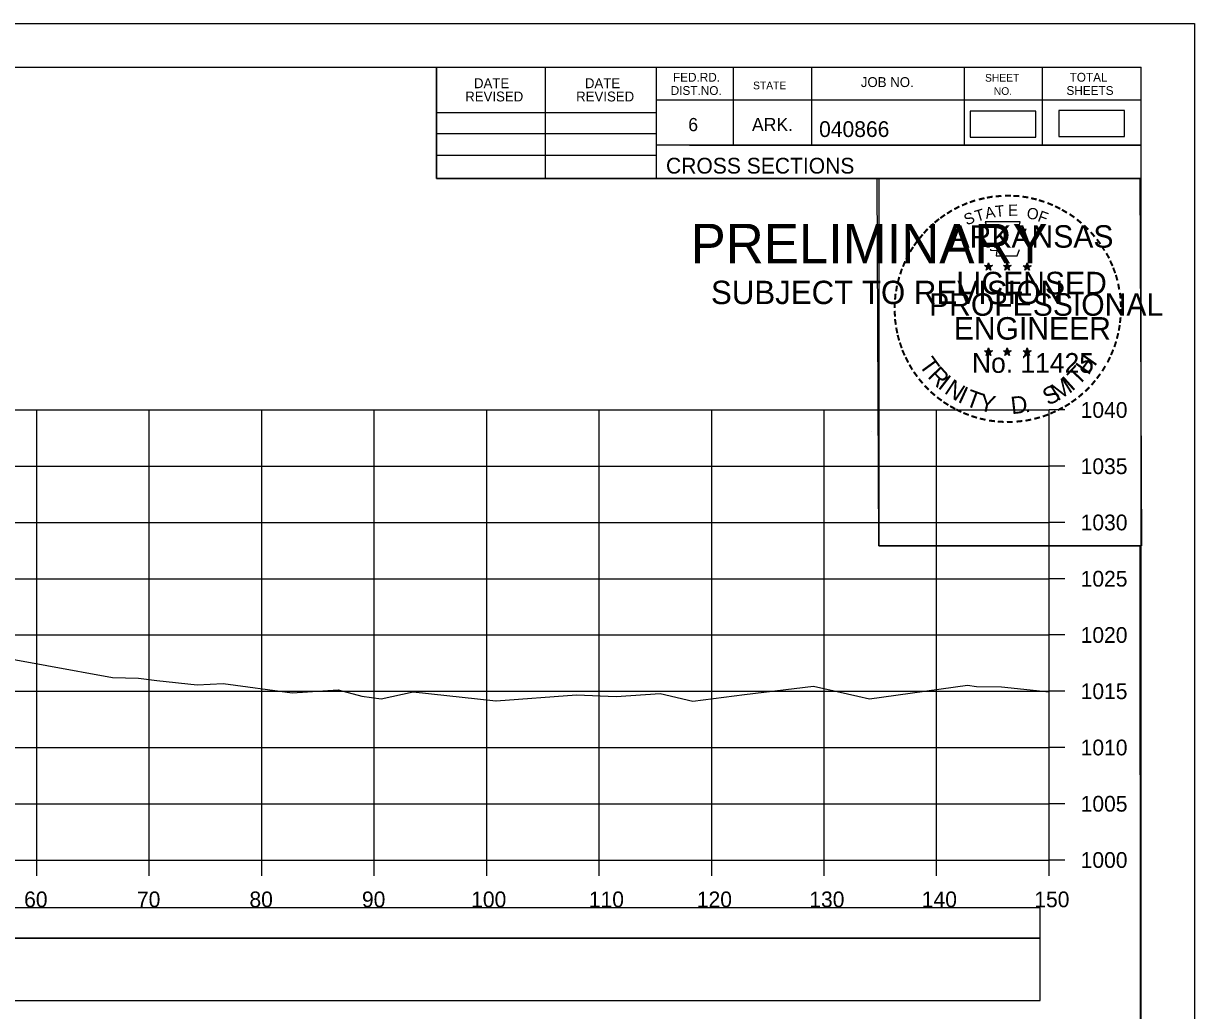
# Model space of a CAD drawing. Extents: x 1370565 to 1374448, y 301010 to 304637.
# Drawn here: x 1370793.8 to 1370898, y 302842.8 to 302930.5 of the extents above; entities that cross this region are included whole.
import ezdxf

# ---------------------------------------------------------------- set-up
doc = ezdxf.new("R2010")
doc.units = 0
for name, color, linetype in [('Default', 7, 'Continuous'), ('R_Axis', 7, 'Continuous'), ('R_Axis Annot', 7, 'Continuous'), ('R_Border', 7, 'Continuous'), ('R_Border PE', 7, 'Continuous'), ('R_Border Prem', 7, 'Continuous'), ('R_Drive', 7, 'Continuous'), ('R_Exist Surface', 7, 'Continuous'), ('R_Grid', 7, 'Continuous'), ('R_No Plot', 7, 'Continuous')]:
    doc.layers.add(name, color=color, linetype=linetype)

msp = doc.modelspace()

# ---------------------------------------------------------------- linework, layer by layer
at = {"layer": 'Default'}
msp.add_lwpolyline([(1370878.02, 302920.42), (1370883.85, 302920.42), (1370883.85, 302922.73), (1370878.02, 302922.73)], close=True, dxfattribs=at)
at = {"layer": 'R_Axis'}
for p, q in [((1370885.03, 302856.18), (1370885.03, 302896.18)), ((1370886.43, 302896.18), (1370885.03, 302896.18)), ((1370886.43, 302891.18), (1370885.03, 302891.18)), ((1370886.43, 302886.18), (1370885.03, 302886.18)), ((1370886.43, 302881.18), (1370885.03, 302881.18)), ((1370886.43, 302876.18), (1370885.03, 302876.18)), ((1370886.43, 302871.18), (1370885.03, 302871.18)), ((1370886.43, 302866.18), (1370885.03, 302866.18)), ((1370886.43, 302861.18), (1370885.03, 302861.18)), ((1370585.03, 302856.18), (1370885.03, 302856.18)), ((1370795.03, 302854.78), (1370795.03, 302856.18)), ((1370805.03, 302854.78), (1370805.03, 302856.18)), ((1370815.03, 302854.78), (1370815.03, 302856.18)), ((1370825.03, 302854.78), (1370825.03, 302856.18)), ((1370835.03, 302854.78), (1370835.03, 302856.18)), ((1370845.03, 302854.78), (1370845.03, 302856.18)), ((1370855.03, 302854.78), (1370855.03, 302856.18)), ((1370865.03, 302854.78), (1370865.03, 302856.18)), ((1370875.03, 302854.78), (1370875.03, 302856.18)), ((1370885.03, 302854.78), (1370885.03, 302856.18)), ((1370886.43, 302856.18), (1370885.03, 302856.18))]:
    msp.add_line(p, q, dxfattribs=at)
at = {"layer": 'R_Border'}
for p, q in [((1370577.03, 302926.64), (1370893.21, 302926.64)), ((1370830.57, 302916.76), (1370830.57, 302926.64)), ((1370840.25, 302916.76), (1370840.25, 302926.64)), ((1370850.11, 302926.64), (1370850.11, 302916.76)), ((1370856.95, 302926.64), (1370856.95, 302919.7)), ((1370863.89, 302926.64), (1370863.89, 302919.7)), ((1370877.47, 302926.64), (1370877.47, 302919.7)), ((1370884.41, 302926.64), (1370884.41, 302919.7)), ((1370893.21, 302721.18), (1370893.21, 302926.64)), ((1370893.21, 302923.7), (1370850.11, 302923.7)), ((1370893.21, 302923.72), (1370893.21, 302923.72)), ((1370830.57, 302922.62), (1370850.11, 302922.62)), ((1370830.57, 302920.76), (1370850.11, 302920.76)), ((1370893.21, 302919.7), (1370850.11, 302919.7)), ((1370853.07, 302919.7), (1370893.21, 302919.7)), ((1370830.57, 302918.82), (1370850.11, 302918.82)), ((1370893.21, 302916.76), (1370830.57, 302916.76))]:
    msp.add_line(p, q, dxfattribs=at)
at = {"layer": 'R_Border PE'}
for p, q in [((1370879.64, 302909.27), (1370879.6, 302909.02)), ((1370879.64, 302908.9), (1370879.64, 302909.27)), ((1370879.64, 302909.27), (1370879.69, 302909.02)), ((1370881.31, 302909.27), (1370881.27, 302909.02)), ((1370881.31, 302908.9), (1370881.31, 302909.27)), ((1370881.31, 302909.27), (1370881.36, 302909.02)), ((1370883.07, 302909.26), (1370883.03, 302909)), ((1370883.07, 302908.89), (1370883.07, 302909.26)), ((1370883.07, 302909.26), (1370883.12, 302909.01)), ((1370879.29, 302909.01), (1370879.64, 302908.9)), ((1370879.29, 302909.01), (1370879.54, 302908.97)), ((1370879.29, 302909.01), (1370879.53, 302908.89)), ((1370879.42, 302908.61), (1370879.64, 302908.9)), ((1370879.42, 302908.61), (1370879.55, 302908.85)), ((1370879.42, 302908.61), (1370879.64, 302908.82)), ((1370879.99, 302909.01), (1370879.64, 302908.9)), ((1370879.85, 302908.61), (1370879.64, 302908.9)), ((1370879.85, 302908.61), (1370879.64, 302908.82)), ((1370879.99, 302909.01), (1370879.7, 302908.97)), ((1370879.85, 302908.61), (1370879.72, 302908.9)), ((1370879.99, 302909.01), (1370879.78, 302908.91)), ((1370880.96, 302909.01), (1370881.31, 302908.9)), ((1370880.96, 302909.01), (1370881.21, 302908.97)), ((1370880.96, 302909.01), (1370881.2, 302908.89)), ((1370881.09, 302908.61), (1370881.31, 302908.9)), ((1370881.09, 302908.61), (1370881.22, 302908.85)), ((1370881.09, 302908.61), (1370881.31, 302908.82)), ((1370881.66, 302909.01), (1370881.31, 302908.9)), ((1370881.52, 302908.61), (1370881.31, 302908.9)), ((1370881.52, 302908.61), (1370881.31, 302908.82)), ((1370881.66, 302909.01), (1370881.37, 302908.97)), ((1370881.52, 302908.61), (1370881.39, 302908.9)), ((1370881.66, 302909.01), (1370881.45, 302908.91)), ((1370882.72, 302909), (1370883.07, 302908.89)), ((1370882.72, 302909), (1370882.98, 302908.96)), ((1370882.72, 302909), (1370882.96, 302908.88)), ((1370882.86, 302908.59), (1370883.07, 302908.89)), ((1370882.86, 302908.59), (1370882.98, 302908.84)), ((1370882.86, 302908.59), (1370883.07, 302908.81)), ((1370883.42, 302909), (1370883.07, 302908.89)), ((1370883.29, 302908.59), (1370883.07, 302908.89)), ((1370883.29, 302908.59), (1370883.07, 302908.81)), ((1370883.42, 302909), (1370883.13, 302908.95)), ((1370883.29, 302908.59), (1370883.15, 302908.89)), ((1370883.42, 302909), (1370883.22, 302908.9)), ((1370879.29, 302901.44), (1370879.64, 302901.33)), ((1370879.29, 302901.44), (1370879.54, 302901.4)), ((1370879.29, 302901.44), (1370879.52, 302901.32)), ((1370879.42, 302901.03), (1370879.64, 302901.33)), ((1370879.42, 302901.03), (1370879.55, 302901.28)), ((1370879.42, 302901.03), (1370879.63, 302901.25)), ((1370879.64, 302901.7), (1370879.59, 302901.44)), ((1370879.85, 302901.03), (1370879.63, 302901.25)), ((1370879.64, 302901.33), (1370879.64, 302901.7)), ((1370879.64, 302901.7), (1370879.68, 302901.45)), ((1370879.98, 302901.44), (1370879.64, 302901.33)), ((1370879.85, 302901.03), (1370879.64, 302901.33)), ((1370879.98, 302901.44), (1370879.7, 302901.39)), ((1370879.85, 302901.03), (1370879.71, 302901.32)), ((1370879.98, 302901.44), (1370879.78, 302901.34)), ((1370880.96, 302901.44), (1370881.3, 302901.33)), ((1370880.96, 302901.44), (1370881.21, 302901.4)), ((1370880.96, 302901.44), (1370881.19, 302901.32)), ((1370881.09, 302901.03), (1370881.3, 302901.33)), ((1370881.09, 302901.03), (1370881.21, 302901.28)), ((1370881.09, 302901.03), (1370881.3, 302901.25)), ((1370881.3, 302901.7), (1370881.26, 302901.44)), ((1370881.3, 302901.33), (1370881.3, 302901.7)), ((1370881.3, 302901.7), (1370881.35, 302901.45)), ((1370881.65, 302901.44), (1370881.3, 302901.33)), ((1370881.52, 302901.03), (1370881.3, 302901.33)), ((1370881.52, 302901.03), (1370881.3, 302901.25)), ((1370881.65, 302901.44), (1370881.37, 302901.39)), ((1370881.52, 302901.03), (1370881.38, 302901.32)), ((1370881.65, 302901.44), (1370881.45, 302901.34)), ((1370882.72, 302901.43), (1370883.07, 302901.32)), ((1370882.72, 302901.43), (1370882.98, 302901.39)), ((1370882.72, 302901.43), (1370882.96, 302901.31)), ((1370882.86, 302901.02), (1370883.07, 302901.32)), ((1370882.86, 302901.02), (1370882.98, 302901.27)), ((1370882.86, 302901.02), (1370883.07, 302901.24)), ((1370883.07, 302901.69), (1370883.03, 302901.43)), ((1370883.07, 302901.32), (1370883.07, 302901.69)), ((1370883.07, 302901.69), (1370883.12, 302901.44)), ((1370883.42, 302901.43), (1370883.07, 302901.32)), ((1370883.28, 302901.02), (1370883.07, 302901.32)), ((1370883.28, 302901.02), (1370883.07, 302901.24)), ((1370883.42, 302901.43), (1370883.13, 302901.38)), ((1370883.28, 302901.02), (1370883.15, 302901.31)), ((1370883.42, 302901.43), (1370883.21, 302901.33))]:
    msp.add_line(p, q, dxfattribs=at)
for points in [[(1370879.33, 302912.89), (1370879.6, 302912.07)], [(1370882.84, 302911.97), (1370882.98, 302912.25), (1370882.3, 302912.23), (1370882.45, 302912.89), (1370879.33, 302912.89)], [(1370879.82, 302910.47), (1370879.82, 302910.38), (1370880.39, 302910.36), (1370880.33, 302909.89), (1370882.2, 302909.89), (1370882.4, 302910.43)], [(1370879.64, 302909.27), (1370879.85, 302908.61), (1370879.29, 302909.01), (1370879.99, 302909.01), (1370879.42, 302908.61), (1370879.64, 302909.27)], [(1370881.31, 302909.27), (1370881.52, 302908.61), (1370880.96, 302909.01), (1370881.66, 302909.01), (1370881.09, 302908.61), (1370881.31, 302909.27)], [(1370883.07, 302909.26), (1370883.29, 302908.59), (1370882.72, 302909), (1370883.42, 302909), (1370882.86, 302908.59), (1370883.07, 302909.26)], [(1370879.64, 302901.7), (1370879.85, 302901.03), (1370879.29, 302901.44), (1370879.98, 302901.44), (1370879.42, 302901.03), (1370879.64, 302901.7)], [(1370881.3, 302901.7), (1370881.52, 302901.03), (1370880.96, 302901.44), (1370881.65, 302901.44), (1370881.09, 302901.03), (1370881.3, 302901.7)], [(1370883.07, 302901.69), (1370883.28, 302901.02), (1370882.72, 302901.43), (1370883.42, 302901.43), (1370882.86, 302901.02), (1370883.07, 302901.69)]]:
    msp.add_lwpolyline(points, dxfattribs=at)
for centre, radius in [((1370879.64, 302908.9), 0.172), ((1370879.64, 302908.9), 0.145), ((1370879.64, 302908.9), 0.116), ((1370879.64, 302908.9), 0.0991), ((1370879.64, 302908.9), 0.0747), ((1370879.64, 302908.9), 0.0495), ((1370879.64, 302908.9), 0.0296), ((1370881.31, 302908.9), 0.172), ((1370881.31, 302908.9), 0.145), ((1370881.31, 302908.9), 0.116), ((1370881.31, 302908.9), 0.0991), ((1370881.31, 302908.9), 0.0747), ((1370881.31, 302908.9), 0.0495), ((1370881.31, 302908.9), 0.0296), ((1370883.07, 302908.89), 0.172), ((1370883.07, 302908.89), 0.145), ((1370883.07, 302908.89), 0.116), ((1370883.07, 302908.89), 0.0991), ((1370883.07, 302908.89), 0.0747), ((1370883.07, 302908.89), 0.0495), ((1370883.07, 302908.89), 0.0296), ((1370879.63, 302901.33), 0.172), ((1370879.63, 302901.33), 0.145), ((1370879.63, 302901.33), 0.116), ((1370879.63, 302901.33), 0.0991), ((1370879.63, 302901.33), 0.0747), ((1370879.63, 302901.33), 0.0495), ((1370879.63, 302901.33), 0.0296), ((1370881.3, 302901.33), 0.172), ((1370881.3, 302901.33), 0.145), ((1370881.3, 302901.33), 0.116), ((1370881.3, 302901.33), 0.0991), ((1370881.3, 302901.33), 0.0747), ((1370881.3, 302901.33), 0.0495), ((1370881.3, 302901.33), 0.0296), ((1370883.07, 302901.32), 0.172), ((1370883.07, 302901.32), 0.145), ((1370883.07, 302901.32), 0.116), ((1370883.07, 302901.32), 0.0991), ((1370883.07, 302901.32), 0.0747), ((1370883.07, 302901.32), 0.0495), ((1370883.07, 302901.32), 0.0296)]:
    msp.add_circle(centre, radius, dxfattribs=at)
at = {"layer": 'R_Drive'}
for points in [[(1370885.89, 302920.49), (1370891.72, 302920.49), (1370891.72, 302922.8), (1370885.89, 302922.8)], [(1370585.82, 302849.22), (1370884.24, 302849.22), (1370884.24, 302851.92), (1370585.82, 302851.92)], [(1370585.82, 302843.7), (1370884.24, 302843.7), (1370884.24, 302849.22), (1370585.82, 302849.22)]]:
    msp.add_lwpolyline(points, close=True, dxfattribs=at)
at = {"layer": 'R_Exist Surface'}
msp.add_lwpolyline([(1370784.22, 302875.61), (1370801.76, 302872.4), (1370804.07, 302872.35), (1370805.71, 302872.12), (1370809.3, 302871.76), (1370811.61, 302871.86), (1370817.73, 302871.03), (1370821.82, 302871.31), (1370823.94, 302870.75), (1370825.66, 302870.5), (1370828.5, 302871.12), (1370835.83, 302870.32), (1370835.87, 302870.32), (1370835.88, 302870.32), (1370843.02, 302870.87), (1370846.55, 302870.7), (1370850.46, 302870.97), (1370853.35, 302870.29), (1370857.94, 302870.88), (1370864.07, 302871.64), (1370868.01, 302870.73), (1370869.07, 302870.51), (1370877.77, 302871.71), (1370878.57, 302871.6), (1370880.78, 302871.57), (1370885.03, 302871.13)], dxfattribs=at)
at = {"layer": 'R_Grid'}
for p, q in [((1370585.03, 302896.18), (1370885.03, 302896.18)), ((1370795.03, 302856.18), (1370795.03, 302896.18)), ((1370805.03, 302856.18), (1370805.03, 302896.18)), ((1370815.03, 302856.18), (1370815.03, 302896.18)), ((1370825.03, 302856.18), (1370825.03, 302896.18)), ((1370835.03, 302856.18), (1370835.03, 302896.18)), ((1370845.03, 302856.18), (1370845.03, 302896.18)), ((1370855.03, 302856.18), (1370855.03, 302896.18)), ((1370865.03, 302856.18), (1370865.03, 302896.18)), ((1370875.03, 302856.18), (1370875.03, 302896.18)), ((1370885.03, 302856.18), (1370885.03, 302896.18)), ((1370585.03, 302891.18), (1370885.03, 302891.18)), ((1370585.03, 302886.18), (1370885.03, 302886.18)), ((1370585.03, 302881.18), (1370885.03, 302881.18)), ((1370585.03, 302876.18), (1370885.03, 302876.18)), ((1370585.03, 302871.18), (1370885.03, 302871.18)), ((1370585.03, 302866.18), (1370885.03, 302866.18)), ((1370585.03, 302861.18), (1370885.03, 302861.18)), ((1370585.03, 302856.18), (1370885.03, 302856.18))]:
    msp.add_line(p, q, dxfattribs=at)
at = {"layer": 'R_No Plot'}
for p, q in [((1370564.63, 302930.53), (1370897.96, 302930.53)), ((1370869.24, 302894.3), (1370869.24, 302894.3))]:
    msp.add_line(p, q, dxfattribs=at)
for points in [[(1370564.62, 302930.53), (1370897.96, 302930.53), (1370897.96, 302717.2), (1370564.62, 302717.2)], [(1370810.95, 302926.64), (1370830.57, 302926.64), (1370830.57, 302916.76), (1370846.68, 302916.76), (1370869.88, 302916.76), (1370869.88, 302884.09), (1370893.09, 302884.09), (1370893.21, 302721.18), (1370577.03, 302721.18), (1370577.03, 302926.64)], [(1370869.74, 302916.76), (1370893.09, 302916.76), (1370893.23, 302884.09), (1370869.88, 302884.09)]]:
    msp.add_lwpolyline(points, close=True, dxfattribs=at)

# ---------------------------------------------------------------- texts
at = {"layer": 'R_Axis Annot'}
for s, p in [('1040', (1370887.83, 302895.48)), ('1035', (1370887.83, 302890.48)), ('1030', (1370887.83, 302885.48)), ('1025', (1370887.83, 302880.48)), ('1020', (1370887.83, 302875.48)), ('1015', (1370887.83, 302870.48)), ('1010', (1370887.83, 302865.48)), ('1005', (1370887.83, 302860.48)), ('1000', (1370887.83, 302855.48)), ('60', (1370793.91, 302851.98)), ('70', (1370803.94, 302851.98)), ('80', (1370813.94, 302851.98)), ('90', (1370823.94, 302851.98)), ('100', (1370833.65, 302851.98)), ('110', (1370844.11, 302851.98)), ('120', (1370853.71, 302851.98)), ('130', (1370863.71, 302851.98)), ('140', (1370873.71, 302851.98)), ('150', (1370883.71, 302851.98))]:
    msp.add_text(s, height=1.4, dxfattribs=at).set_placement(p)
at = {"layer": 'R_Border'}
for s, height, p in [('FED.RD.', 0.782, (1370851.59, 302925.36)), ('SHEET', 0.684, (1370879.33, 302925.36)), ('TOTAL', 0.782, (1370886.85, 302925.36)), ('DATE', 0.879, (1370833.9, 302924.78)), ('DATE', 0.879, (1370843.76, 302924.78)), ('DIST.NO.', 0.782, (1370851.39, 302924.18)), ('STATE', 0.684, (1370858.71, 302924.68)), ('JOB NO.', 0.879, (1370868.29, 302924.88)), ('NO.', 0.684, (1370880.11, 302924.18)), ('SHEETS', 0.782, (1370886.57, 302924.18)), ('REVISED', 0.879, (1370833.12, 302923.6)), ('REVISED', 0.879, (1370842.98, 302923.6)), ('6', 1.17, (1370852.95, 302920.96)), ('ARK.', 1.172, (1370858.61, 302920.96)), ('040866', 1.4, (1370864.58, 302920.44)), ('CROSS SECTIONS', 1.4, (1370850.97, 302917.19))]:
    msp.add_text(s, height=height, rotation=360, dxfattribs=at).set_placement(p)
at = {"layer": 'R_Border PE'}
for s, height, rotation, p in [('-', 1.6, 24.3072, (1370877.45, 302913.75)), ('-', 1.6, 19.1761, (1370878.08, 302914.02)), ('-', 1.6, 13.6301, (1370878.83, 302914.26)), ('-', 1.6, 10.2193, (1370879.51, 302914.42)), ('T', 1, 6.0228, (1370880.28, 302913.32)), ('-', 1.6, 5.8968, (1370880.24, 302914.53)), ('-', 1.6, 0.1862, (1370881.01, 302914.6)), ('E', 1, 0.8323, (1370881.38, 302913.43)), ('-', 1.6, 357.743, (1370881.73, 302914.59)), ('-', 1.6, 352.1617, (1370882.48, 302914.54)), ('-', 1.6, 347.2049, (1370883.19, 302914.42)), ('-', 1.6, 342.3362, (1370883.83, 302914.27)), ('-', 1.6, 337.8551, (1370884.56, 302914.04)), ('-', 1.6, 334.1211, (1370885.2, 302913.77)), ('-', 1.6, 36.2317, (1370875.64, 302912.67)), ('-', 1.6, 34.0636, (1370876.22, 302913.06)), ('-', 1.6, 28.7918, (1370876.81, 302913.43)), ('S', 1, 21.594, (1370877.69, 302912.57)), ('T', 1, 16.4036, (1370878.6, 302912.9)), ('A', 1, 11.2132, (1370879.43, 302913.15)), ('O', 1, 350.4515, (1370882.98, 302913.22)), ('F', 1, 340.0707, (1370883.94, 302912.99)), ('-', 1.6, 329.6409, (1370885.77, 302913.49)), ('-', 1.6, 325.8627, (1370886.42, 302913.13)), ('-', 1.6, 48.423, (1370874.28, 302911.4)), ('-', 1.6, 42.9622, (1370874.73, 302911.87)), ('-', 1.6, 38.9507, (1370875.16, 302912.29)), ('ARKANSAS', 2, 360, (1370876.18, 302910.6)), ('-', 1.6, 320.5297, (1370887.03, 302912.7)), ('-', 1.6, 315.5786, (1370887.63, 302912.21)), ('-', 1.6, 54.2325, (1370873.46, 302910.34)), ('-', 1.6, 50.6142, (1370873.88, 302910.91)), ('-', 1.6, 309.8797, (1370888.2, 302911.66)), ('-', 1.6, 306.6522, (1370888.72, 302911.06)), ('-', 1.6, 58.0706, (1370873.14, 302909.82)), ('-', 1.4, 303.6753, (1370889.21, 302910.49)), ('-', 1.6, 67.7743, (1370872.57, 302908.59)), ('-', 1.6, 62.8713, (1370872.83, 302909.2)), ('-', 1.6, 299.6684, (1370889.53, 302909.89)), ('-', 1.6, 294.6628, (1370889.85, 302909.28)), ('-', 1.6, 72.3945, (1370872.35, 302907.96)), ('LICENSED', 2, 360, (1370876.78, 302906.46)), ('DWB', 0.01, 360, (1370879.63, 302908.9)), ('DWB', 0.01, 360, (1370881.3, 302908.9)), ('DWB', 0.01, 360, (1370883.06, 302908.89)), ('-', 1.6, 290.5728, (1370890.11, 302908.7)), ('-', 1.6, 285.1233, (1370890.34, 302908.12)), ('-', 1.6, 81.2013, (1370872.02, 302906.53)), ('-', 1.6, 75.461, (1370872.15, 302907.25)), ('-', 1.6, 280.5493, (1370890.54, 302907.38)), ('-', 1.6, 85.1863, (1370871.94, 302905.84)), ('PROFESSIONAL', 2, 360, (1370874.36, 302904.55)), ('-', 1.6, 276.5962, (1370890.7, 302906.61)), ('-', 1.6, 94.1959, (1370871.95, 302904.42)), ('-', 1.6, 89.0622, (1370871.92, 302905.14)), ('-', 1.6, 274.3301, (1370890.76, 302905.89)), ('-', 1.6, 269.9407, (1370890.8, 302905.25)), ('-', 1.6, 98.9479, (1370872.03, 302903.75)), ('ENGINEER', 2, 360, (1370876.55, 302902.43)), ('-', 1.6, 263.5172, (1370890.78, 302904.59)), ('-', 1.6, 101.7149, (1370872.16, 302903.02)), ('-', 1.6, 255.7626, (1370890.6, 302903.26)), ('-', 1.6, 260.9953, (1370890.71, 302903.93)), ('-', 1.6, 105.4578, (1370872.32, 302902.42)), ('-', 1.6, 109.0874, (1370872.54, 302901.79)), ('-', 1.6, 252.8681, (1370890.42, 302902.54)), ('-', 1.6, 114.0643, (1370872.79, 302901.19)), ('-', 1.6, 115.7289, (1370873.1, 302900.58)), ('T', 1.54, 306.0406, (1370873.4, 302900.17)), ('No. 11425', 1.757, 360, (1370878.17, 302899.48)), ('DWB', 0.01, 360, (1370879.62, 302901.33)), ('DWB', 0.01, 360, (1370881.29, 302901.33)), ('DWB', 0.01, 360, (1370883.06, 302901.32)), ('H', 1.54, 54.6088, (1370888.52, 302899.2)), ('-', 1.6, 244.6197, (1370889.93, 302901.23)), ('-', 1.6, 247.8887, (1370890.19, 302901.86)), ('-', 1.6, 120.4471, (1370873.45, 302899.99)), ('R', 1.54, 314.005, (1370874.16, 302899.12)), ('T', 1.54, 46.6444, (1370887.63, 302898.26)), ('-', 1.6, 239.0712, (1370889.54, 302900.48)), ('-', 1.6, 125.8934, (1370873.86, 302899.43)), ('-', 1.6, 130.7181, (1370874.32, 302898.88)), ('I', 1.54, 321.9694, (1370875.06, 302898.19)), ('N', 1.54, 326.5002, (1370875.63, 302897.72)), ('M', 1.54, 32.6563, (1370885.78, 302896.94)), ('I', 1.54, 42.1136, (1370887.06, 302897.78)), ('-', 1.6, 231.2538, (1370888.7, 302899.26)), ('-', 1.6, 233.8452, (1370889.13, 302899.83)), ('-', 1.6, 134.2238, (1370874.84, 302898.33)), ('-', 1.6, 138.9338, (1370875.36, 302897.87)), ('I', 1.54, 335.3603, (1370876.83, 302896.93)), ('T', 1.54, 339.8912, (1370877.49, 302896.6)), ('S', 1.54, 26.9312, (1370884.94, 302896.53)), ('-', 1.6, 221.0851, (1370887.7, 302898.19)), ('-', 1.6, 225.7653, (1370888.23, 302898.7)), ('-', 1.6, 144.6463, (1370875.92, 302897.46)), ('-', 1.6, 148.0898, (1370876.48, 302897.09)), ('Y', 1.54, 347.8556, (1370878.71, 302896.16)), ('D', 1.54, 6.3969, (1370881.7, 302895.8)), ('-', 1.6, 212.2491, (1370886.62, 302897.33)), ('-', 1.6, 215.7363, (1370887.15, 302897.72)), ('-', 1.6, 151.5704, (1370877.06, 302896.77)), ('-', 1.6, 154.6002, (1370877.58, 302896.52)), ('-', 1.6, 158.5612, (1370878.2, 302896.27)), ('-', 1.6, 162.7983, (1370878.89, 302896.05)), ('.', 1.54, 13.7642, (1370882.89, 302895.93)), ('-', 1.6, 195.4743, (1370884.14, 302896.15)), ('-', 1.6, 200.7184, (1370884.82, 302896.39)), ('-', 1.6, 204.2516, (1370885.44, 302896.67)), ('-', 1.6, 207.3568, (1370886.06, 302896.99)), ('-', 1.6, 167.5555, (1370879.6, 302895.89)), ('-', 1.6, 173.1155, (1370880.38, 302895.78)), ('-', 1.6, 176.5183, (1370881.12, 302895.73)), ('-', 1.6, 181.5918, (1370881.87, 302895.74)), ('-', 1.6, 185.8167, (1370882.68, 302895.82)), ('-', 1.6, 191.2858, (1370883.41, 302895.95))]:
    msp.add_text(s, height=height, rotation=rotation, dxfattribs=at).set_placement(p)
at = {"layer": 'R_Border Prem'}
for s, height, p in [('PRELIMINARY', 3.5, (1370853.16, 302909.22)), ('DWB', 0.01, (1370853.9, 302911.07)), ('SUBJECT TO REVISION', 2.0751, (1370854.97, 302905.59))]:
    msp.add_text(s, height=height, rotation=360, dxfattribs=at).set_placement(p)

doc.saveas('drawing.dxf')
